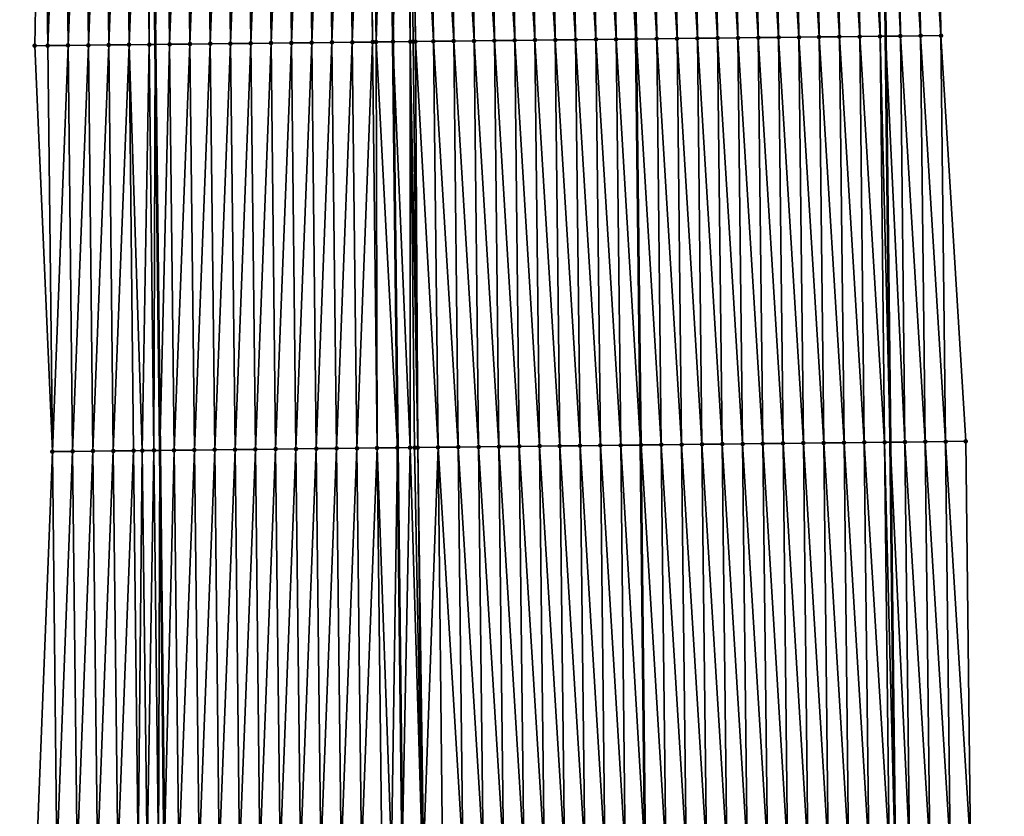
# Model space of a CAD drawing. Header units: feet. Extents: x 2010743 to 2022806, y 818705 to 837694.
# Tile 300 of 531: x 2011478 to 2011526, y 828516 to 828555. Entities that reach past the tile are written whole.
import ezdxf

# ---------------------------------------------------------------- set-up
doc = ezdxf.new("R2010")
doc.units = ezdxf.units.FT
doc.header["$MEASUREMENT"] = 0
for name, color, linetype, lineweight in [('EP_Travel Lane', 172, 'Continuous', 53), ('Road Shots', 141, 'Continuous', 100), ('STRIPING', 60, 'Continuous', 53)]:
    doc.layers.add(name, color=color, linetype=linetype, lineweight=lineweight)
doc.layers.add('I-77-MM17-21_NB-Surface-Border', color=7, linetype='Continuous')
doc.layers.add('I-77-MM17-21_NB-Surface-TIN', color=7, linetype='Continuous')

msp = doc.modelspace()

# ---------------------------------------------------------------- linework, layer by layer
at = {"layer": 'EP_Travel Lane'}
for points in [[(2011483.628, 828613.634, 314.485), (2011483.852, 828593.636, 314.357), (2011484.076, 828573.637, 314.251), (2011484.301, 828553.639, 314.128), (2011484.525, 828533.64, 313.979), (2011484.749, 828513.642, 313.861), (2011484.974, 828493.644, 313.729), (2011485.198, 828473.646, 313.592), (2011485.422, 828453.647, 313.445), (2011485.635, 828433.66, 313.301), (2011485.842, 828413.662, 313.164), (2011486.05, 828393.663, 313.02), (2011486.258, 828373.665, 312.894), (2011486.466, 828353.667, 312.74)], [(2011519.836, 828594.041, 314.15), (2011520.06, 828574.042, 314.037), (2011520.284, 828554.044, 313.896), (2011520.509, 828534.046, 313.791), (2011520.733, 828514.047, 313.669), (2011520.957, 828494.049, 313.542), (2011521.182, 828474.05, 313.412), (2011521.406, 828454.052, 313.288), (2011521.615, 828434.035, 313.157), (2011521.818, 828414.037, 313.003), (2011522.021, 828394.039, 312.821), (2011522.224, 828374.041, 312.657), (2011522.428, 828354.042, 312.464)]]:
    msp.add_polyline3d(points, dxfattribs=at)
at = {"layer": 'I-77-MM17-21_NB-Surface-Border', "color": 3, "linetype": 'Continuous', "lineweight": -3}
for points in [[(2011480.279, 828353.602, 312.776), (2011480.971, 828373.61, 312.926), (2011480.018, 828393.6, 313.059), (2011479.556, 828413.596, 313.175), (2011479.348, 828433.595, 313.312), (2011479.136, 828453.577, 313.439), (2011478.912, 828473.575, 313.538), (2011478.687, 828493.574, 313.663), (2011478.463, 828513.572, 313.775), (2011479.238, 828533.582, 313.91), (2011478.37, 828553.573, 314.036), (2011478.724, 828573.578, 314.166), (2011478.667, 828593.578, 314.272), (2011477.629, 828613.567, 314.386)], [(2011521.563, 828594.06, 314.098), (2011522.787, 828574.073, 313.943), (2011523.011, 828554.075, 313.809), (2011524.236, 828534.088, 313.671), (2011524.46, 828514.09, 313.552), (2011525.684, 828494.103, 313.398), (2011525.909, 828474.104, 313.276), (2011526.133, 828454.106, 313.148), (2011525.345, 828434.075, 313.042), (2011525.553, 828414.077, 312.891), (2011525.761, 828394.079, 312.71), (2011523.969, 828374.059, 312.605), (2011525.177, 828354.072, 312.383)]]:
    msp.add_polyline3d(points, dxfattribs=at)
at = {"layer": 'I-77-MM17-21_NB-Surface-TIN', "color": 128, "linetype": 'Continuous', "lineweight": -3}
for points in [[(2011506.012, 828553.882, 314.108), (2011505.788, 828573.881, 314.241), (2011504.788, 828573.869, 314.251)], [(2011507.012, 828553.894, 314.099), (2011506.788, 828573.892, 314.234), (2011505.788, 828573.881, 314.241)], [(2011506.012, 828553.882, 314.108), (2011507.012, 828553.894, 314.099), (2011505.788, 828573.881, 314.241)], [(2011506.788, 828573.892, 314.234), (2011507.988, 828553.905, 314.085), (2011507.774, 828573.903, 314.218)], [(2011507.012, 828553.894, 314.099), (2011507.988, 828553.905, 314.085), (2011506.788, 828573.892, 314.234)], [(2011508.012, 828553.905, 314.085), (2011507.774, 828573.903, 314.218), (2011507.988, 828553.905, 314.085)], [(2011508.012, 828553.905, 314.085), (2011507.788, 828573.903, 314.218), (2011507.774, 828573.903, 314.218)], [(2011509.012, 828553.916, 314.067), (2011508.788, 828573.915, 314.199), (2011507.788, 828573.903, 314.218)], [(2011508.012, 828553.905, 314.085), (2011509.012, 828553.916, 314.067), (2011507.788, 828573.903, 314.218)], [(2011510.012, 828553.928, 314.046), (2011509.788, 828573.926, 314.18), (2011508.788, 828573.915, 314.199)], [(2011509.012, 828553.916, 314.067), (2011510.012, 828553.928, 314.046), (2011508.788, 828573.915, 314.199)], [(2011511.012, 828553.939, 314.028), (2011510.788, 828573.937, 314.162), (2011509.788, 828573.926, 314.18)], [(2011510.012, 828553.928, 314.046), (2011511.012, 828553.939, 314.028), (2011509.788, 828573.926, 314.18)], [(2011512.012, 828553.95, 314.014), (2011511.788, 828573.949, 314.148), (2011510.788, 828573.937, 314.162)], [(2011511.012, 828553.939, 314.028), (2011512.012, 828553.95, 314.014), (2011510.788, 828573.937, 314.162)], [(2011513.012, 828553.962, 314), (2011512.788, 828573.96, 314.136), (2011511.788, 828573.949, 314.148)], [(2011512.012, 828553.95, 314.014), (2011513.012, 828553.962, 314), (2011511.788, 828573.949, 314.148)], [(2011514.012, 828553.973, 313.988), (2011513.787, 828573.971, 314.126), (2011512.788, 828573.96, 314.136)], [(2011513.012, 828553.962, 314), (2011514.012, 828553.973, 313.988), (2011512.788, 828573.96, 314.136)], [(2011515.012, 828553.984, 313.979), (2011514.787, 828573.983, 314.118), (2011513.787, 828573.971, 314.126)], [(2011514.012, 828553.973, 313.988), (2011515.012, 828553.984, 313.979), (2011513.787, 828573.971, 314.126)], [(2011516.012, 828553.996, 313.969), (2011515.787, 828573.994, 314.108), (2011514.787, 828573.983, 314.118)], [(2011515.012, 828553.984, 313.979), (2011516.012, 828553.996, 313.969), (2011514.787, 828573.983, 314.118)], [(2011517.012, 828554.007, 313.957), (2011516.787, 828574.005, 314.095), (2011515.787, 828573.994, 314.108)], [(2011516.012, 828553.996, 313.969), (2011517.012, 828554.007, 313.957), (2011515.787, 828573.994, 314.108)], [(2011518.012, 828554.018, 313.946), (2011517.787, 828574.016, 314.082), (2011516.787, 828574.005, 314.095)], [(2011517.012, 828554.007, 313.957), (2011518.012, 828554.018, 313.946), (2011516.787, 828574.005, 314.095)], [(2011519.012, 828554.029, 313.928), (2011518.787, 828574.028, 314.069), (2011517.787, 828574.016, 314.082)], [(2011518.012, 828554.018, 313.946), (2011519.012, 828554.029, 313.928), (2011517.787, 828574.016, 314.082)], [(2011520.011, 828554.041, 313.903), (2011519.787, 828574.039, 314.046), (2011518.787, 828574.028, 314.069)], [(2011519.012, 828554.029, 313.928), (2011520.011, 828554.041, 313.903), (2011518.787, 828574.028, 314.069)], [(2011519.787, 828574.039, 314.046), (2011520.284, 828554.044, 313.896), (2011520.06, 828574.042, 314.037)], [(2011520.011, 828554.041, 313.903), (2011520.284, 828554.044, 313.896), (2011519.787, 828574.039, 314.046)], [(2011521.011, 828554.052, 313.877), (2011520.787, 828574.051, 314.012), (2011520.06, 828574.042, 314.037)], [(2011521.011, 828554.052, 313.877), (2011520.06, 828574.042, 314.037), (2011520.284, 828554.044, 313.896)], [(2011522.011, 828554.064, 313.845), (2011521.787, 828574.062, 313.976), (2011520.787, 828574.051, 314.012)], [(2011521.011, 828554.052, 313.877), (2011522.011, 828554.064, 313.845), (2011520.787, 828574.051, 314.012)], [(2011523.011, 828554.075, 313.809), (2011522.787, 828574.073, 313.943), (2011521.787, 828574.062, 313.976)], [(2011522.011, 828554.064, 313.845), (2011523.011, 828554.075, 313.809), (2011521.787, 828574.062, 313.976)], [(2011478.37, 828553.573, 314.036), (2011479.014, 828553.58, 314.05), (2011478.724, 828573.578, 314.166)], [(2011479.014, 828553.58, 314.05), (2011478.79, 828573.578, 314.168), (2011478.724, 828573.578, 314.166)], [(2011479.014, 828553.58, 314.05), (2011479.79, 828573.589, 314.187), (2011478.79, 828573.578, 314.168)], [(2011479.014, 828553.58, 314.05), (2011480.014, 828553.591, 314.069), (2011479.79, 828573.589, 314.187)], [(2011480.014, 828553.591, 314.069), (2011480.79, 828573.6, 314.212), (2011479.79, 828573.589, 314.187)], [(2011480.014, 828553.591, 314.069), (2011481.014, 828553.602, 314.091), (2011480.79, 828573.6, 314.212)], [(2011481.014, 828553.602, 314.091), (2011481.789, 828573.612, 314.232), (2011480.79, 828573.6, 314.212)], [(2011481.014, 828553.602, 314.091), (2011482.014, 828553.613, 314.103), (2011481.789, 828573.612, 314.232)], [(2011482.014, 828553.613, 314.103), (2011482.789, 828573.623, 314.246), (2011481.789, 828573.612, 314.232)], [(2011482.014, 828553.613, 314.103), (2011483.014, 828553.624, 314.123), (2011482.789, 828573.623, 314.246)], [(2011483.014, 828553.624, 314.123), (2011483.789, 828573.634, 314.251), (2011482.789, 828573.623, 314.246)], [(2011483.014, 828553.624, 314.123), (2011484.014, 828553.635, 314.128), (2011483.789, 828573.634, 314.251)], [(2011484.014, 828553.635, 314.128), (2011484.076, 828573.637, 314.251), (2011483.789, 828573.634, 314.251)], [(2011484.014, 828553.635, 314.128), (2011484.301, 828553.639, 314.128), (2011484.076, 828573.637, 314.251)], [(2011484.789, 828573.645, 314.252), (2011484.076, 828573.637, 314.251), (2011484.301, 828553.639, 314.128)], [(2011485.014, 828553.647, 314.128), (2011484.789, 828573.645, 314.252), (2011484.301, 828553.639, 314.128)], [(2011485.014, 828553.647, 314.128), (2011485.789, 828573.656, 314.261), (2011484.789, 828573.645, 314.252)], [(2011485.014, 828553.647, 314.128), (2011486.014, 828553.658, 314.137), (2011485.789, 828573.656, 314.261)], [(2011486.014, 828553.658, 314.137), (2011486.789, 828573.667, 314.271), (2011485.789, 828573.656, 314.261)], [(2011486.014, 828553.658, 314.137), (2011487.014, 828553.669, 314.146), (2011486.789, 828573.667, 314.271)], [(2011487.014, 828553.669, 314.146), (2011487.789, 828573.678, 314.282), (2011486.789, 828573.667, 314.271)], [(2011487.014, 828553.669, 314.146), (2011488.013, 828553.68, 314.152), (2011487.789, 828573.678, 314.282)], [(2011488.013, 828553.68, 314.152), (2011488.789, 828573.69, 314.291), (2011487.789, 828573.678, 314.282)], [(2011488.013, 828553.68, 314.152), (2011489.013, 828553.691, 314.159), (2011488.789, 828573.69, 314.291)], [(2011489.013, 828553.691, 314.159), (2011489.789, 828573.701, 314.3), (2011488.789, 828573.69, 314.291)], [(2011489.013, 828553.691, 314.159), (2011490.013, 828553.702, 314.168), (2011489.789, 828573.701, 314.3)], [(2011490.013, 828553.702, 314.168), (2011490.789, 828573.712, 314.309), (2011489.789, 828573.701, 314.3)], [(2011490.013, 828553.702, 314.168), (2011491.013, 828553.714, 314.175), (2011490.789, 828573.712, 314.309)], [(2011491.013, 828553.714, 314.175), (2011491.789, 828573.723, 314.316), (2011490.789, 828573.712, 314.309)], [(2011491.013, 828553.714, 314.175), (2011492.013, 828553.725, 314.181), (2011491.789, 828573.723, 314.316)], [(2011492.013, 828553.725, 314.181), (2011492.789, 828573.734, 314.328), (2011491.789, 828573.723, 314.316)], [(2011492.013, 828553.725, 314.181), (2011493.013, 828553.736, 314.192), (2011492.789, 828573.734, 314.328)], [(2011493.013, 828553.736, 314.192), (2011493.789, 828573.745, 314.342), (2011492.789, 828573.734, 314.328)], [(2011493.013, 828553.736, 314.192), (2011494.013, 828553.747, 314.207), (2011493.789, 828573.745, 314.342)], [(2011494.013, 828553.747, 314.207), (2011494.789, 828573.756, 314.357), (2011493.789, 828573.745, 314.342)], [(2011494.013, 828553.747, 314.207), (2011495.013, 828553.758, 314.225), (2011494.789, 828573.756, 314.357)], [(2011495.013, 828553.758, 314.225), (2011494.861, 828573.757, 314.357), (2011494.789, 828573.756, 314.357)], [(2011495.182, 828553.76, 314.227), (2011495.789, 828573.768, 314.362), (2011494.861, 828573.757, 314.357)], [(2011495.013, 828553.758, 314.225), (2011495.182, 828553.76, 314.227), (2011494.861, 828573.757, 314.357)], [(2011495.182, 828553.76, 314.227), (2011496.013, 828553.769, 314.235), (2011495.789, 828573.768, 314.362)], [(2011496.611, 828573.777, 314.365), (2011495.789, 828573.768, 314.362), (2011496.013, 828553.769, 314.235)], [(2011496.871, 828553.779, 314.237), (2011496.611, 828573.777, 314.365), (2011496.013, 828553.769, 314.235)], [(2011496.871, 828553.779, 314.237), (2011496.789, 828573.779, 314.365), (2011496.611, 828573.777, 314.365)], [(2011497.124, 828553.782, 314.236), (2011496.915, 828573.78, 314.364), (2011496.789, 828573.779, 314.365)], [(2011496.871, 828553.779, 314.237), (2011497.013, 828553.781, 314.237), (2011496.789, 828573.779, 314.365)], [(2011497.013, 828553.781, 314.237), (2011497.124, 828553.782, 314.236), (2011496.789, 828573.779, 314.365)], [(2011498.013, 828553.792, 314.224), (2011497.789, 828573.79, 314.353), (2011496.915, 828573.78, 314.364)], [(2011497.124, 828553.782, 314.236), (2011498.013, 828553.792, 314.224), (2011496.915, 828573.78, 314.364)], [(2011499.013, 828553.803, 314.206), (2011498.788, 828573.802, 314.337), (2011497.789, 828573.79, 314.353)], [(2011498.013, 828553.792, 314.224), (2011499.013, 828553.803, 314.206), (2011497.789, 828573.79, 314.353)], [(2011500.013, 828553.815, 314.188), (2011499.788, 828573.813, 314.322), (2011498.788, 828573.802, 314.337)], [(2011499.013, 828553.803, 314.206), (2011500.013, 828553.815, 314.188), (2011498.788, 828573.802, 314.337)], [(2011501.013, 828553.826, 314.173), (2011500.788, 828573.824, 314.306), (2011499.788, 828573.813, 314.322)], [(2011500.013, 828553.815, 314.188), (2011501.013, 828553.826, 314.173), (2011499.788, 828573.813, 314.322)], [(2011502.013, 828553.837, 314.159), (2011501.788, 828573.835, 314.294), (2011500.788, 828573.824, 314.306)], [(2011501.013, 828553.826, 314.173), (2011502.013, 828553.837, 314.159), (2011500.788, 828573.824, 314.306)], [(2011503.013, 828553.849, 314.142), (2011502.788, 828573.847, 314.278), (2011501.788, 828573.835, 314.294)], [(2011502.013, 828553.837, 314.159), (2011503.013, 828553.849, 314.142), (2011501.788, 828573.835, 314.294)], [(2011504.012, 828553.86, 314.13), (2011503.788, 828573.858, 314.263), (2011502.788, 828573.847, 314.278)], [(2011503.013, 828553.849, 314.142), (2011504.012, 828553.86, 314.13), (2011502.788, 828573.847, 314.278)], [(2011505.012, 828553.871, 314.118), (2011504.788, 828573.869, 314.251), (2011503.788, 828573.858, 314.263)], [(2011504.012, 828553.86, 314.13), (2011505.012, 828553.871, 314.118), (2011503.788, 828573.858, 314.263)], [(2011505.012, 828553.871, 314.118), (2011506.012, 828553.882, 314.108), (2011504.788, 828573.869, 314.251)], [(2011516.236, 828533.997, 313.847), (2011516.012, 828553.996, 313.969), (2011515.012, 828553.984, 313.979)], [(2011517.236, 828534.008, 313.838), (2011517.012, 828554.007, 313.957), (2011516.012, 828553.996, 313.969)], [(2011516.236, 828533.997, 313.847), (2011517.236, 828534.008, 313.838), (2011516.012, 828553.996, 313.969)], [(2011518.236, 828534.02, 313.827), (2011518.012, 828554.018, 313.946), (2011517.012, 828554.007, 313.957)], [(2011517.236, 828534.008, 313.838), (2011518.236, 828534.02, 313.827), (2011517.012, 828554.007, 313.957)], [(2011519.236, 828534.031, 313.82), (2011519.012, 828554.029, 313.928), (2011518.012, 828554.018, 313.946)], [(2011518.236, 828534.02, 313.827), (2011519.236, 828534.031, 313.82), (2011518.012, 828554.018, 313.946)], [(2011520.236, 828534.042, 313.798), (2011520.011, 828554.041, 313.903), (2011519.012, 828554.029, 313.928)], [(2011519.236, 828534.031, 313.82), (2011520.236, 828534.042, 313.798), (2011519.012, 828554.029, 313.928)], [(2011520.011, 828554.041, 313.903), (2011520.509, 828534.046, 313.791), (2011520.284, 828554.044, 313.896)], [(2011520.236, 828534.042, 313.798), (2011520.509, 828534.046, 313.791), (2011520.011, 828554.041, 313.903)], [(2011521.236, 828534.054, 313.773), (2011521.011, 828554.052, 313.877), (2011520.284, 828554.044, 313.896)], [(2011521.236, 828534.054, 313.773), (2011520.284, 828554.044, 313.896), (2011520.509, 828534.046, 313.791)], [(2011522.236, 828534.065, 313.742), (2011522.011, 828554.064, 313.845), (2011521.011, 828554.052, 313.877)], [(2011521.236, 828534.054, 313.773), (2011522.236, 828534.065, 313.742), (2011521.011, 828554.052, 313.877)], [(2011523.236, 828534.077, 313.703), (2011523.011, 828554.075, 313.809), (2011522.011, 828554.064, 313.845)], [(2011522.236, 828534.065, 313.742), (2011523.236, 828534.077, 313.703), (2011522.011, 828554.064, 313.845)], [(2011523.236, 828534.077, 313.703), (2011524.236, 828534.088, 313.671), (2011523.011, 828554.075, 313.809)], [(2011479.238, 828533.582, 313.91), (2011479.014, 828553.58, 314.05), (2011478.37, 828553.573, 314.036)], [(2011479.238, 828533.582, 313.91), (2011480.014, 828553.591, 314.069), (2011479.014, 828553.58, 314.05)], [(2011479.238, 828533.582, 313.91), (2011480.238, 828533.593, 313.928), (2011480.014, 828553.591, 314.069)], [(2011480.238, 828533.593, 313.928), (2011481.014, 828553.602, 314.091), (2011480.014, 828553.591, 314.069)], [(2011480.238, 828533.593, 313.928), (2011481.238, 828533.604, 313.946), (2011481.014, 828553.602, 314.091)], [(2011481.238, 828533.604, 313.946), (2011482.014, 828553.613, 314.103), (2011481.014, 828553.602, 314.091)], [(2011481.238, 828533.604, 313.946), (2011482.238, 828533.615, 313.956), (2011482.014, 828553.613, 314.103)], [(2011482.238, 828533.615, 313.956), (2011483.014, 828553.624, 314.123), (2011482.014, 828553.613, 314.103)], [(2011482.238, 828533.615, 313.956), (2011483.238, 828533.626, 313.968), (2011483.014, 828553.624, 314.123)], [(2011483.665, 828533.631, 313.98), (2011484.014, 828553.635, 314.128), (2011483.014, 828553.624, 314.123)], [(2011483.238, 828533.626, 313.968), (2011483.665, 828533.631, 313.98), (2011483.014, 828553.624, 314.123)], [(2011483.665, 828533.631, 313.98), (2011484.238, 828533.637, 313.978), (2011484.014, 828553.635, 314.128)], [(2011484.238, 828533.637, 313.978), (2011484.301, 828553.639, 314.128), (2011484.014, 828553.635, 314.128)], [(2011484.238, 828533.637, 313.978), (2011484.525, 828533.64, 313.979), (2011484.301, 828553.639, 314.128)], [(2011485.014, 828553.647, 314.128), (2011484.301, 828553.639, 314.128), (2011484.525, 828533.64, 313.979)], [(2011485.238, 828533.648, 313.984), (2011485.014, 828553.647, 314.128), (2011484.525, 828533.64, 313.979)], [(2011485.238, 828533.648, 313.984), (2011486.014, 828553.658, 314.137), (2011485.014, 828553.647, 314.128)], [(2011485.238, 828533.648, 313.984), (2011486.238, 828533.66, 313.997), (2011486.014, 828553.658, 314.137)], [(2011486.238, 828533.66, 313.997), (2011487.014, 828553.669, 314.146), (2011486.014, 828553.658, 314.137)], [(2011486.238, 828533.66, 313.997), (2011487.238, 828533.671, 314.007), (2011487.014, 828553.669, 314.146)], [(2011487.238, 828533.671, 314.007), (2011488.013, 828553.68, 314.152), (2011487.014, 828553.669, 314.146)], [(2011487.238, 828533.671, 314.007), (2011488.238, 828533.682, 314.015), (2011488.013, 828553.68, 314.152)], [(2011488.238, 828533.682, 314.015), (2011489.013, 828553.691, 314.159), (2011488.013, 828553.68, 314.152)], [(2011488.238, 828533.682, 314.015), (2011489.238, 828533.693, 314.021), (2011489.013, 828553.691, 314.159)], [(2011489.238, 828533.693, 314.021), (2011490.013, 828553.702, 314.168), (2011489.013, 828553.691, 314.159)], [(2011489.238, 828533.693, 314.021), (2011490.238, 828533.704, 314.028), (2011490.013, 828553.702, 314.168)], [(2011490.238, 828533.704, 314.028), (2011491.013, 828553.714, 314.175), (2011490.013, 828553.702, 314.168)], [(2011490.238, 828533.704, 314.028), (2011491.238, 828533.715, 314.033), (2011491.013, 828553.714, 314.175)], [(2011491.238, 828533.715, 314.033), (2011492.013, 828553.725, 314.181), (2011491.013, 828553.714, 314.175)], [(2011491.238, 828533.715, 314.033), (2011492.238, 828533.727, 314.039), (2011492.013, 828553.725, 314.181)], [(2011492.238, 828533.727, 314.039), (2011493.013, 828553.736, 314.192), (2011492.013, 828553.725, 314.181)], [(2011492.238, 828533.727, 314.039), (2011493.238, 828533.738, 314.047), (2011493.013, 828553.736, 314.192)], [(2011493.238, 828533.738, 314.047), (2011494.013, 828553.747, 314.207), (2011493.013, 828553.736, 314.192)], [(2011493.238, 828533.738, 314.047), (2011494.237, 828533.749, 314.054), (2011494.013, 828553.747, 314.207)], [(2011494.237, 828533.749, 314.054), (2011495.013, 828553.758, 314.225), (2011494.013, 828553.747, 314.207)], [(2011494.237, 828533.749, 314.054), (2011495.237, 828533.76, 314.065), (2011495.013, 828553.758, 314.225)], [(2011495.237, 828533.76, 314.065), (2011495.182, 828553.76, 314.227), (2011495.013, 828553.758, 314.225)], [(2011495.182, 828553.76, 314.227), (2011496.237, 828533.771, 314.065), (2011496.013, 828553.769, 314.235)], [(2011495.237, 828533.76, 314.065), (2011496.237, 828533.771, 314.065), (2011495.182, 828553.76, 314.227)], [(2011496.864, 828533.778, 314.067), (2011496.871, 828553.779, 314.237), (2011496.013, 828553.769, 314.235)], [(2011496.864, 828533.778, 314.067), (2011496.013, 828553.769, 314.235), (2011496.237, 828533.771, 314.065)], [(2011496.864, 828533.778, 314.067), (2011497.084, 828533.781, 314.067), (2011496.871, 828553.779, 314.237)], [(2011497.237, 828533.783, 314.066), (2011497.013, 828553.781, 314.237), (2011496.871, 828553.779, 314.237)], [(2011497.084, 828533.781, 314.067), (2011497.237, 828533.783, 314.066), (2011496.871, 828553.779, 314.237)], [(2011497.237, 828533.783, 314.066), (2011497.124, 828553.782, 314.236), (2011497.013, 828553.781, 314.237)], [(2011498.237, 828533.794, 314.054), (2011498.013, 828553.792, 314.224), (2011497.124, 828553.782, 314.236)], [(2011497.237, 828533.783, 314.066), (2011498.237, 828533.794, 314.054), (2011497.124, 828553.782, 314.236)], [(2011499.237, 828533.805, 314.037), (2011499.013, 828553.803, 314.206), (2011498.013, 828553.792, 314.224)], [(2011498.237, 828533.794, 314.054), (2011499.237, 828533.805, 314.037), (2011498.013, 828553.792, 314.224)], [(2011500.237, 828533.816, 314.024), (2011500.013, 828553.815, 314.188), (2011499.013, 828553.803, 314.206)], [(2011499.237, 828533.805, 314.037), (2011500.237, 828533.816, 314.024), (2011499.013, 828553.803, 314.206)], [(2011501.237, 828533.828, 314.012), (2011501.013, 828553.826, 314.173), (2011500.013, 828553.815, 314.188)], [(2011500.237, 828533.816, 314.024), (2011501.237, 828533.828, 314.012), (2011500.013, 828553.815, 314.188)], [(2011502.237, 828533.839, 314.002), (2011502.013, 828553.837, 314.159), (2011501.013, 828553.826, 314.173)], [(2011501.237, 828533.828, 314.012), (2011502.237, 828533.839, 314.002), (2011501.013, 828553.826, 314.173)], [(2011503.237, 828533.85, 313.987), (2011503.013, 828553.849, 314.142), (2011502.013, 828553.837, 314.159)], [(2011502.237, 828533.839, 314.002), (2011503.237, 828533.85, 313.987), (2011502.013, 828553.837, 314.159)], [(2011504.237, 828533.862, 313.973), (2011504.012, 828553.86, 314.13), (2011503.013, 828553.849, 314.142)], [(2011503.237, 828533.85, 313.987), (2011504.237, 828533.862, 313.973), (2011503.013, 828553.849, 314.142)], [(2011505.237, 828533.873, 313.963), (2011505.012, 828553.871, 314.118), (2011504.012, 828553.86, 314.13)], [(2011504.237, 828533.862, 313.973), (2011505.237, 828533.873, 313.963), (2011504.012, 828553.86, 314.13)], [(2011506.237, 828533.884, 313.958), (2011506.012, 828553.882, 314.108), (2011505.012, 828553.871, 314.118)], [(2011505.237, 828533.873, 313.963), (2011506.237, 828533.884, 313.958), (2011505.012, 828553.871, 314.118)], [(2011507.237, 828533.895, 313.955), (2011507.012, 828553.894, 314.099), (2011506.012, 828553.882, 314.108)], [(2011506.237, 828533.884, 313.958), (2011507.237, 828533.895, 313.955), (2011506.012, 828553.882, 314.108)], [(2011507.012, 828553.894, 314.099), (2011508.203, 828533.906, 313.941), (2011507.988, 828553.905, 314.085)], [(2011507.237, 828533.895, 313.955), (2011508.203, 828533.906, 313.941), (2011507.012, 828553.894, 314.099)], [(2011508.237, 828533.907, 313.94), (2011507.988, 828553.905, 314.085), (2011508.203, 828533.906, 313.941)], [(2011508.237, 828533.907, 313.94), (2011508.012, 828553.905, 314.085), (2011507.988, 828553.905, 314.085)], [(2011509.237, 828533.918, 313.93), (2011509.012, 828553.916, 314.067), (2011508.012, 828553.905, 314.085)], [(2011508.237, 828533.907, 313.94), (2011509.237, 828533.918, 313.93), (2011508.012, 828553.905, 314.085)], [(2011510.236, 828533.929, 313.91), (2011510.012, 828553.928, 314.046), (2011509.012, 828553.916, 314.067)], [(2011509.237, 828533.918, 313.93), (2011510.236, 828533.929, 313.91), (2011509.012, 828553.916, 314.067)], [(2011511.236, 828533.941, 313.896), (2011511.012, 828553.939, 314.028), (2011510.012, 828553.928, 314.046)], [(2011510.236, 828533.929, 313.91), (2011511.236, 828533.941, 313.896), (2011510.012, 828553.928, 314.046)], [(2011512.236, 828533.952, 313.884), (2011512.012, 828553.95, 314.014), (2011511.012, 828553.939, 314.028)], [(2011511.236, 828533.941, 313.896), (2011512.236, 828533.952, 313.884), (2011511.012, 828553.939, 314.028)], [(2011513.236, 828533.963, 313.872), (2011513.012, 828553.962, 314), (2011512.012, 828553.95, 314.014)], [(2011512.236, 828533.952, 313.884), (2011513.236, 828533.963, 313.872), (2011512.012, 828553.95, 314.014)], [(2011514.236, 828533.975, 313.867), (2011514.012, 828553.973, 313.988), (2011513.012, 828553.962, 314)], [(2011513.236, 828533.963, 313.872), (2011514.236, 828533.975, 313.867), (2011513.012, 828553.962, 314)], [(2011515.236, 828533.986, 313.857), (2011515.012, 828553.984, 313.979), (2011514.012, 828553.973, 313.988)], [(2011514.236, 828533.975, 313.867), (2011515.236, 828533.986, 313.857), (2011514.012, 828553.973, 313.988)], [(2011515.236, 828533.986, 313.857), (2011516.236, 828533.997, 313.847), (2011515.012, 828553.984, 313.979)], [(2011482.463, 828513.617, 313.836), (2011483.238, 828533.626, 313.968), (2011482.238, 828533.615, 313.956)], [(2011482.463, 828513.617, 313.836), (2011483.463, 828513.628, 313.844), (2011483.238, 828533.626, 313.968)], [(2011483.463, 828513.628, 313.844), (2011483.665, 828533.631, 313.98), (2011483.238, 828533.626, 313.968)], [(2011483.463, 828513.628, 313.844), (2011483.905, 828513.633, 313.861), (2011483.665, 828533.631, 313.98)], [(2011483.905, 828513.633, 313.861), (2011484.238, 828533.637, 313.978), (2011483.665, 828533.631, 313.98)], [(2011483.905, 828513.633, 313.861), (2011484.462, 828513.639, 313.86), (2011484.238, 828533.637, 313.978)], [(2011484.462, 828513.639, 313.86), (2011484.525, 828533.64, 313.979), (2011484.238, 828533.637, 313.978)], [(2011484.462, 828513.639, 313.86), (2011484.749, 828513.642, 313.861), (2011484.525, 828533.64, 313.979)], [(2011485.238, 828533.648, 313.984), (2011484.525, 828533.64, 313.979), (2011484.749, 828513.642, 313.861)], [(2011485.462, 828513.65, 313.861), (2011485.238, 828533.648, 313.984), (2011484.749, 828513.642, 313.861)], [(2011485.462, 828513.65, 313.861), (2011486.238, 828533.66, 313.997), (2011485.238, 828533.648, 313.984)], [(2011485.462, 828513.65, 313.861), (2011486.462, 828513.661, 313.87), (2011486.238, 828533.66, 313.997)], [(2011486.462, 828513.661, 313.87), (2011487.238, 828533.671, 314.007), (2011486.238, 828533.66, 313.997)], [(2011486.462, 828513.661, 313.87), (2011487.462, 828513.672, 313.878), (2011487.238, 828533.671, 314.007)], [(2011487.462, 828513.672, 313.878), (2011488.238, 828533.682, 314.015), (2011487.238, 828533.671, 314.007)], [(2011487.462, 828513.672, 313.878), (2011488.462, 828513.684, 313.881), (2011488.238, 828533.682, 314.015)], [(2011488.462, 828513.684, 313.881), (2011489.238, 828533.693, 314.021), (2011488.238, 828533.682, 314.015)], [(2011488.462, 828513.684, 313.881), (2011489.462, 828513.695, 313.887), (2011489.238, 828533.693, 314.021)], [(2011489.462, 828513.695, 313.887), (2011490.238, 828533.704, 314.028), (2011489.238, 828533.693, 314.021)], [(2011489.462, 828513.695, 313.887), (2011490.462, 828513.706, 313.894), (2011490.238, 828533.704, 314.028)], [(2011490.462, 828513.706, 313.894), (2011491.238, 828533.715, 314.033), (2011490.238, 828533.704, 314.028)], [(2011490.462, 828513.706, 313.894), (2011491.462, 828513.717, 313.897), (2011491.238, 828533.715, 314.033)], [(2011491.462, 828513.717, 313.897), (2011492.238, 828533.727, 314.039), (2011491.238, 828533.715, 314.033)], [(2011491.462, 828513.717, 313.897), (2011492.462, 828513.728, 313.899), (2011492.238, 828533.727, 314.039)], [(2011492.462, 828513.728, 313.899), (2011493.238, 828533.738, 314.047), (2011492.238, 828533.727, 314.039)], [(2011492.462, 828513.728, 313.899), (2011493.462, 828513.74, 313.906), (2011493.238, 828533.738, 314.047)], [(2011493.462, 828513.74, 313.906), (2011494.237, 828533.749, 314.054), (2011493.238, 828533.738, 314.047)], [(2011493.462, 828513.74, 313.906), (2011494.462, 828513.751, 313.914), (2011494.237, 828533.749, 314.054)], [(2011494.462, 828513.751, 313.914), (2011495.237, 828533.76, 314.065), (2011494.237, 828533.749, 314.054)], [(2011494.462, 828513.751, 313.914), (2011495.462, 828513.762, 313.923), (2011495.237, 828533.76, 314.065)], [(2011495.951, 828513.767, 313.926), (2011496.237, 828533.771, 314.065), (2011495.237, 828533.76, 314.065)], [(2011495.462, 828513.762, 313.923), (2011495.951, 828513.767, 313.926), (2011495.237, 828533.76, 314.065)], [(2011495.951, 828513.767, 313.926), (2011496.462, 828513.773, 313.925), (2011496.237, 828533.771, 314.065)], [(2011496.864, 828533.778, 314.067), (2011496.237, 828533.771, 314.065), (2011496.462, 828513.773, 313.925)], [(2011497.462, 828513.784, 313.924), (2011496.864, 828533.778, 314.067), (2011496.462, 828513.773, 313.925)], [(2011497.462, 828513.784, 313.924), (2011497.084, 828533.781, 314.067), (2011496.864, 828533.778, 314.067)], [(2011497.462, 828513.784, 313.924), (2011497.237, 828533.783, 314.066), (2011497.084, 828533.781, 314.067)], [(2011497.523, 828513.785, 313.923), (2011498.237, 828533.794, 314.054), (2011497.237, 828533.783, 314.066)], [(2011497.462, 828513.784, 313.924), (2011497.523, 828513.785, 313.923), (2011497.237, 828533.783, 314.066)], [(2011497.523, 828513.785, 313.923), (2011498.462, 828513.796, 313.913), (2011498.237, 828533.794, 314.054)], [(2011499.462, 828513.807, 313.898), (2011499.237, 828533.805, 314.037), (2011498.237, 828533.794, 314.054)], [(2011498.462, 828513.796, 313.913), (2011499.462, 828513.807, 313.898), (2011498.237, 828533.794, 314.054)], [(2011500.461, 828513.818, 313.886), (2011500.237, 828533.816, 314.024), (2011499.237, 828533.805, 314.037)], [(2011499.462, 828513.807, 313.898), (2011500.461, 828513.818, 313.886), (2011499.237, 828533.805, 314.037)], [(2011501.461, 828513.829, 313.877), (2011501.237, 828533.828, 314.012), (2011500.237, 828533.816, 314.024)], [(2011500.461, 828513.818, 313.886), (2011501.461, 828513.829, 313.877), (2011500.237, 828533.816, 314.024)], [(2011502.461, 828513.841, 313.87), (2011502.237, 828533.839, 314.002), (2011501.237, 828533.828, 314.012)], [(2011501.461, 828513.829, 313.877), (2011502.461, 828513.841, 313.87), (2011501.237, 828533.828, 314.012)], [(2011503.461, 828513.852, 313.859), (2011503.237, 828533.85, 313.987), (2011502.237, 828533.839, 314.002)], [(2011502.461, 828513.841, 313.87), (2011503.461, 828513.852, 313.859), (2011502.237, 828533.839, 314.002)], [(2011504.461, 828513.863, 313.848), (2011504.237, 828533.862, 313.973), (2011503.237, 828533.85, 313.987)], [(2011503.461, 828513.852, 313.859), (2011504.461, 828513.863, 313.848), (2011503.237, 828533.85, 313.987)], [(2011505.461, 828513.875, 313.837), (2011505.237, 828533.873, 313.963), (2011504.237, 828533.862, 313.973)], [(2011504.461, 828513.863, 313.848), (2011505.461, 828513.875, 313.837), (2011504.237, 828533.862, 313.973)], [(2011506.461, 828513.886, 313.834), (2011506.237, 828533.884, 313.958), (2011505.237, 828533.873, 313.963)], [(2011505.461, 828513.875, 313.837), (2011506.461, 828513.886, 313.834), (2011505.237, 828533.873, 313.963)], [(2011507.461, 828513.897, 313.832), (2011507.237, 828533.895, 313.955), (2011506.237, 828533.884, 313.958)], [(2011506.461, 828513.886, 313.834), (2011507.461, 828513.897, 313.832), (2011506.237, 828533.884, 313.958)], [(2011507.237, 828533.895, 313.955), (2011508.417, 828513.908, 313.816), (2011508.203, 828533.906, 313.941)], [(2011507.461, 828513.897, 313.832), (2011508.417, 828513.908, 313.816), (2011507.237, 828533.895, 313.955)], [(2011508.461, 828513.908, 313.815), (2011508.237, 828533.907, 313.94), (2011508.203, 828533.906, 313.941)], [(2011508.461, 828513.908, 313.815), (2011508.203, 828533.906, 313.941), (2011508.417, 828513.908, 313.816)], [(2011509.461, 828513.92, 313.811), (2011509.237, 828533.918, 313.93), (2011508.237, 828533.907, 313.94)], [(2011508.461, 828513.908, 313.815), (2011509.461, 828513.92, 313.811), (2011508.237, 828533.907, 313.94)], [(2011510.461, 828513.931, 313.788), (2011510.236, 828533.929, 313.91), (2011509.237, 828533.918, 313.93)], [(2011509.461, 828513.92, 313.811), (2011510.461, 828513.931, 313.788), (2011509.237, 828533.918, 313.93)], [(2011511.461, 828513.942, 313.77), (2011511.236, 828533.941, 313.896), (2011510.236, 828533.929, 313.91)], [(2011510.461, 828513.931, 313.788), (2011511.461, 828513.942, 313.77), (2011510.236, 828533.929, 313.91)], [(2011512.461, 828513.954, 313.76), (2011512.236, 828533.952, 313.884), (2011511.236, 828533.941, 313.896)], [(2011511.461, 828513.942, 313.77), (2011512.461, 828513.954, 313.76), (2011511.236, 828533.941, 313.896)], [(2011513.461, 828513.965, 313.751), (2011513.236, 828533.963, 313.872), (2011512.236, 828533.952, 313.884)], [(2011512.461, 828513.954, 313.76), (2011513.461, 828513.965, 313.751), (2011512.236, 828533.952, 313.884)], [(2011514.461, 828513.976, 313.744), (2011514.236, 828533.975, 313.867), (2011513.236, 828533.963, 313.872)], [(2011513.461, 828513.965, 313.751), (2011514.461, 828513.976, 313.744), (2011513.236, 828533.963, 313.872)], [(2011515.46, 828513.987, 313.739), (2011515.236, 828533.986, 313.857), (2011514.236, 828533.975, 313.867)], [(2011514.461, 828513.976, 313.744), (2011515.46, 828513.987, 313.739), (2011514.236, 828533.975, 313.867)], [(2011516.46, 828513.999, 313.731), (2011516.236, 828533.997, 313.847), (2011515.236, 828533.986, 313.857)], [(2011515.46, 828513.987, 313.739), (2011516.46, 828513.999, 313.731), (2011515.236, 828533.986, 313.857)], [(2011517.46, 828514.01, 313.721), (2011517.236, 828534.008, 313.838), (2011516.236, 828533.997, 313.847)], [(2011516.46, 828513.999, 313.731), (2011517.46, 828514.01, 313.721), (2011516.236, 828533.997, 313.847)], [(2011518.46, 828514.021, 313.713), (2011518.236, 828534.02, 313.827), (2011517.236, 828534.008, 313.838)], [(2011517.46, 828514.01, 313.721), (2011518.46, 828514.021, 313.713), (2011517.236, 828534.008, 313.838)], [(2011519.46, 828514.033, 313.702), (2011519.236, 828534.031, 313.82), (2011518.236, 828534.02, 313.827)], [(2011518.46, 828514.021, 313.713), (2011519.46, 828514.033, 313.702), (2011518.236, 828534.02, 313.827)], [(2011520.46, 828514.044, 313.676), (2011520.236, 828534.042, 313.798), (2011519.236, 828534.031, 313.82)], [(2011519.46, 828514.033, 313.702), (2011520.46, 828514.044, 313.676), (2011519.236, 828534.031, 313.82)], [(2011520.236, 828534.042, 313.798), (2011520.733, 828514.047, 313.669), (2011520.509, 828534.046, 313.791)], [(2011520.46, 828514.044, 313.676), (2011520.733, 828514.047, 313.669), (2011520.236, 828534.042, 313.798)], [(2011521.46, 828514.055, 313.649), (2011521.236, 828534.054, 313.773), (2011520.509, 828534.046, 313.791)], [(2011521.46, 828514.055, 313.649), (2011520.509, 828534.046, 313.791), (2011520.733, 828514.047, 313.669)], [(2011522.46, 828514.067, 313.618), (2011522.236, 828534.065, 313.742), (2011521.236, 828534.054, 313.773)], [(2011521.46, 828514.055, 313.649), (2011522.46, 828514.067, 313.618), (2011521.236, 828534.054, 313.773)], [(2011523.46, 828514.078, 313.583), (2011523.236, 828534.077, 313.703), (2011522.236, 828534.065, 313.742)], [(2011522.46, 828514.067, 313.618), (2011523.46, 828514.078, 313.583), (2011522.236, 828534.065, 313.742)], [(2011524.46, 828514.09, 313.552), (2011524.236, 828534.088, 313.671), (2011523.236, 828534.077, 313.703)], [(2011523.46, 828514.078, 313.583), (2011524.46, 828514.09, 313.552), (2011523.236, 828534.077, 313.703)], [(2011478.463, 828513.572, 313.775), (2011479.463, 828513.583, 313.793), (2011479.238, 828533.582, 313.91)], [(2011479.463, 828513.583, 313.793), (2011480.238, 828533.593, 313.928), (2011479.238, 828533.582, 313.91)], [(2011479.463, 828513.583, 313.793), (2011480.463, 828513.594, 313.808), (2011480.238, 828533.593, 313.928)], [(2011480.463, 828513.594, 313.808), (2011481.238, 828533.604, 313.946), (2011480.238, 828533.593, 313.928)], [(2011480.463, 828513.594, 313.808), (2011481.463, 828513.605, 313.83), (2011481.238, 828533.604, 313.946)], [(2011481.463, 828513.605, 313.83), (2011482.238, 828533.615, 313.956), (2011481.238, 828533.604, 313.946)], [(2011481.463, 828513.605, 313.83), (2011482.463, 828513.617, 313.836), (2011482.238, 828533.615, 313.956)]]:
    msp.add_3dface(points, dxfattribs=at)
at = {"layer": 'Road Shots', "lineweight": 100}
for p in [(2011516.012, 828553.996, 313.969), (2011517.012, 828554.007, 313.957), (2011518.012, 828554.018, 313.946), (2011519.012, 828554.029, 313.928), (2011520.011, 828554.041, 313.903), (2011521.011, 828554.052, 313.877), (2011522.011, 828554.064, 313.845), (2011523.011, 828554.075, 313.809), (2011478.37, 828553.573, 314.036), (2011479.014, 828553.58, 314.05), (2011480.014, 828553.591, 314.069), (2011481.014, 828553.602, 314.091), (2011482.014, 828553.613, 314.103), (2011483.014, 828553.624, 314.123), (2011484.014, 828553.635, 314.128), (2011485.014, 828553.647, 314.128), (2011486.014, 828553.658, 314.137), (2011487.014, 828553.669, 314.146), (2011488.013, 828553.68, 314.152), (2011489.013, 828553.691, 314.159), (2011490.013, 828553.702, 314.168), (2011491.013, 828553.714, 314.175), (2011492.013, 828553.725, 314.181), (2011493.013, 828553.736, 314.192), (2011494.013, 828553.747, 314.207), (2011495.013, 828553.758, 314.225), (2011495.182, 828553.76, 314.227), (2011496.013, 828553.769, 314.235), (2011496.871, 828553.779, 314.237), (2011497.013, 828553.781, 314.237), (2011497.124, 828553.782, 314.236), (2011498.013, 828553.792, 314.224), (2011499.013, 828553.803, 314.206), (2011500.013, 828553.815, 314.188), (2011501.013, 828553.826, 314.173), (2011502.013, 828553.837, 314.159), (2011503.013, 828553.849, 314.142), (2011504.012, 828553.86, 314.13), (2011505.012, 828553.871, 314.118), (2011506.012, 828553.882, 314.108), (2011507.012, 828553.894, 314.099), (2011508.012, 828553.905, 314.085), (2011509.012, 828553.916, 314.067), (2011510.012, 828553.928, 314.046), (2011511.012, 828553.939, 314.028), (2011512.012, 828553.95, 314.014), (2011513.012, 828553.962, 314), (2011514.012, 828553.973, 313.988), (2011515.012, 828553.984, 313.979), (2011483.238, 828533.626, 313.968), (2011483.665, 828533.631, 313.98), (2011484.238, 828533.637, 313.978), (2011485.238, 828533.648, 313.984), (2011486.238, 828533.66, 313.997), (2011487.238, 828533.671, 314.007), (2011488.238, 828533.682, 314.015), (2011489.238, 828533.693, 314.021), (2011490.238, 828533.704, 314.028), (2011491.238, 828533.715, 314.033), (2011492.238, 828533.727, 314.039), (2011493.238, 828533.738, 314.047), (2011494.237, 828533.749, 314.054), (2011495.237, 828533.76, 314.065), (2011496.237, 828533.771, 314.065), (2011496.864, 828533.778, 314.067), (2011497.084, 828533.781, 314.067), (2011497.237, 828533.783, 314.066), (2011498.237, 828533.794, 314.054), (2011499.237, 828533.805, 314.037), (2011500.237, 828533.816, 314.024), (2011501.237, 828533.828, 314.012), (2011502.237, 828533.839, 314.002), (2011503.237, 828533.85, 313.987), (2011504.237, 828533.862, 313.973), (2011505.237, 828533.873, 313.963), (2011506.237, 828533.884, 313.958), (2011507.237, 828533.895, 313.955), (2011508.237, 828533.907, 313.94), (2011509.237, 828533.918, 313.93), (2011510.236, 828533.929, 313.91), (2011511.236, 828533.941, 313.896), (2011512.236, 828533.952, 313.884), (2011513.236, 828533.963, 313.872), (2011514.236, 828533.975, 313.867), (2011515.236, 828533.986, 313.857), (2011516.236, 828533.997, 313.847), (2011517.236, 828534.008, 313.838), (2011518.236, 828534.02, 313.827), (2011519.236, 828534.031, 313.82), (2011520.236, 828534.042, 313.798), (2011521.236, 828534.054, 313.773), (2011522.236, 828534.065, 313.742), (2011523.236, 828534.077, 313.703), (2011524.236, 828534.088, 313.671), (2011479.238, 828533.582, 313.91), (2011480.238, 828533.593, 313.928), (2011481.238, 828533.604, 313.946), (2011482.238, 828533.615, 313.956)]:
    msp.add_point(p, dxfattribs=at)
at = {"layer": 'STRIPING'}
for points in [[(2011495.34, 828613.764, 314.627), (2011495.564, 828593.766, 314.492), (2011495.789, 828573.768, 314.362), (2011496.013, 828553.769, 314.235), (2011496.237, 828533.771, 314.065), (2011496.462, 828513.773, 313.925), (2011496.686, 828493.775, 313.766), (2011496.91, 828473.777, 313.629), (2011497.135, 828453.779, 313.471), (2011497.347, 828433.782, 313.315), (2011497.555, 828413.784, 313.145), (2011497.763, 828393.785, 312.987), (2011497.97, 828373.787, 312.848), (2011498.178, 828353.789, 312.679)], [(2011507.56, 828593.902, 314.343), (2011507.774, 828573.903, 314.218), (2011507.988, 828553.905, 314.085), (2011508.203, 828533.906, 313.941), (2011508.417, 828513.908, 313.816), (2011508.631, 828493.91, 313.673), (2011508.845, 828473.911, 313.563), (2011509.059, 828453.913, 313.413), (2011509.269, 828433.906, 313.274), (2011509.477, 828413.908, 313.113), (2011509.685, 828393.91, 312.947), (2011509.892, 828373.911, 312.783), (2011510.1, 828353.913, 312.601)]]:
    msp.add_polyline3d(points, dxfattribs=at)

doc.saveas('drawing.dxf')
